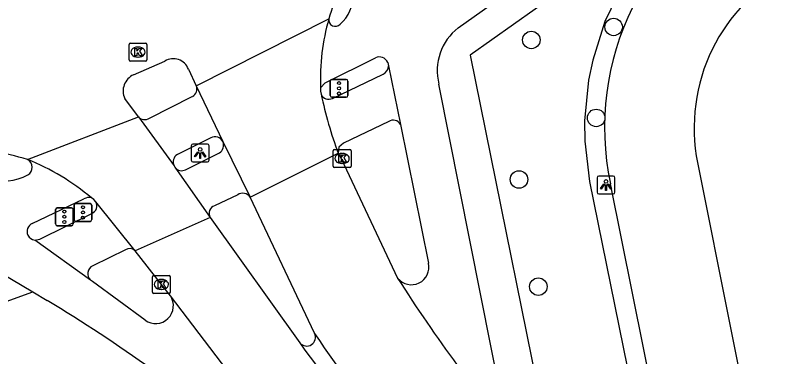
# Model space of a CAD drawing. Extents: x 158087 to 159494, y 382905 to 383981.
# Drawn here: x 158942.95 to 158986.45, y 383822.77 to 383841.81 of the extents above; entities that cross this region are included whole.
import ezdxf

# ---------------------------------------------------------------- set-up
doc = ezdxf.new("R2010")
doc.units = 0
for name, color, linetype in [('IMGEO_Boom', 7, 'Continuous'), ('IMGEO_Fietspad_gesloten', 7, 'Continuous'), ('IMGEO_Hek', 7, 'Continuous'), ('IMGEO_Kolk', 7, 'Continuous'), ('IMGEO_Lichtpunt', 7, 'Continuous'), ('IMGEO_Loofbos', 7, 'Continuous'), ('IMGEO_Parkeervlak_gesloten', 7, 'Continuous'), ('IMGEO_Rijbaan_lokaal_gesloten', 7, 'Continuous'), ('IMGEO_Rijbaan_regionaal_gesloten', 7, 'Continuous'), ('IMGEO_Verkeerseiland_open', 7, 'Continuous'), ('IMGEO_Verkeersregelinstallatiepaal', 7, 'Continuous'), ('IMGEO_Voetpad_open', 7, 'Continuous')]:
    doc.layers.add(name, color=color, linetype=linetype)

msp = doc.modelspace()

# ---------------------------------------------------------------- linework, layer by layer
at = {"layer": 'IMGEO_Boom'}
for centre in [(158976.394, 383841.171), (158971.792, 383840.445), (158975.421, 383836.089), (158971.104, 383832.648), (158972.186, 383826.667)]:
    msp.add_circle(centre, 0.489, dxfattribs=at)
at = {"layer": 'IMGEO_Fietspad_gesloten'}
for points in [[(158967.709, 383841.122), (158975.89, 383846.931)], [(158960.013, 383837.766), (158960.258, 383838.053), (158963.071, 383839.439)], [(158963.766, 383839.191), (158963.806, 383838.993)], [(158963.806, 383838.993), (158964.47, 383835.715)], [(158970.133, 383820.357), (158966.623, 383837.979)], [(158950.436, 383836.071), (158952.837, 383837.284)], [(158964.47, 383835.715), (158966.044, 383827.98)], [(158953.876, 383834.972), (158951.999, 383834.052)], [(158943.886, 383830.193), (158946.777, 383831.563)], [(158947.151, 383827.029), (158944.028, 383829.264)], [(158942.134, 383827.431), (158943.909, 383826.376)], [(158950.199, 383824.785), (158947.257, 383826.953), (158947.151, 383827.029)], [(158943.909, 383826.376), (158944.722, 383825.893)]]:
    msp.add_lwpolyline(points, dxfattribs=at)
for centre, radius, start, end in [((158959.814, 383842.85), 1.995, 309.9477, 4.4459), ((158960.828, 383841.562), 0.36, 169.0973, 317.9205), ((158969.553, 383838.726), 3.023, 127.5751, 194.3018), ((158963.304, 383838.994), 0.502, 23.0888, 117.6348), ((158952.633, 383837.701), 0.464, 296.1355, 23.2555), ((158950.173, 383836.491), 0.495, 224.6236, 302.0216), ((158954.113, 383834.55), 0.484, 26.6034, 119.3715), ((158943.388, 383833.327), 0.496, 300.903, 62.4079), ((158952.265, 383833.627), 0.501, 122.0849, 206.3286), ((158941.926, 383836.562), 4.044, 230.5416, 295.1262), ((158947.042, 383831.186), 0.46, 69.6377, 125.1098), ((158944.081, 383829.748), 0.486, 113.6935, 205.3291), ((158944.079, 383829.743), 0.482, 204.9527, 263.9158), ((158965.087, 383827.754), 0.983, 218.4766, 13.292), ((158950.777, 383825.605), 1.003, 234.8427, 33.5133), ((158898.65, 383749.65), 89.082, 54.34851, 58.85646)]:
    msp.add_arc(centre, radius, start, end, dxfattribs=at)
at = {"layer": 'IMGEO_Hek'}
msp.add_lwpolyline([(158981.393, 383848.514), (158980.52, 383847.863), (158979.676, 383847.101), (158978.161, 383845.408), (158976.898, 383843.519), (158975.912, 383841.472), (158975.224, 383839.307), (158974.995, 383838.193), (158974.775, 383835.931), (158974.785, 383834.795), (158975.044, 383832.537), (158978.817, 383814.034), (158977.42, 383812.15)], dxfattribs=at)
at = {"layer": 'IMGEO_Kolk'}
for p, q in [((158949.374, 383840.264), (158950.226, 383840.264)), ((158949.299, 383839.338), (158949.299, 383840.19)), ((158949.787, 383840.044), (158949.812, 383840.044)), ((158950.3, 383840.19), (158950.3, 383839.338)), ((158949.81, 383839.484), (158949.785, 383839.484)), ((158950.226, 383839.264), (158949.374, 383839.264)), ((158960.713, 383833.397), (158960.713, 383834.249)), ((158960.788, 383834.323), (158961.64, 383834.323)), ((158961.714, 383834.249), (158961.714, 383833.397)), ((158961.201, 383834.103), (158961.226, 383834.103)), ((158961.64, 383833.323), (158960.788, 383833.323)), ((158961.224, 383833.543), (158961.199, 383833.543)), ((158950.681, 383827.285), (158951.533, 383827.285)), ((158950.606, 383826.359), (158950.606, 383827.211)), ((158951.094, 383827.065), (158951.119, 383827.065)), ((158951.607, 383827.211), (158951.607, 383826.359)), ((158951.117, 383826.505), (158951.092, 383826.505)), ((158951.533, 383826.285), (158950.681, 383826.285))]:
    msp.add_line(p, q, dxfattribs=at)
for points in [[(158949.374, 383840.264), (158950.226, 383840.264)], [(158949.299, 383839.338), (158949.299, 383840.19)], [(158949.62, 383839.964), (158949.743, 383839.964), (158949.743, 383839.813), (158949.873, 383839.964), (158950.037, 383839.964), (158949.891, 383839.813), (158950.044, 383839.564), (158949.892, 383839.564), (158949.807, 383839.728), (158949.743, 383839.661), (158949.743, 383839.564), (158949.62, 383839.564), (158949.62, 383839.964)], [(158950.3, 383840.19), (158950.3, 383839.338)], [(158950.226, 383839.264), (158949.374, 383839.264)], [(158960.713, 383833.397), (158960.713, 383834.249)], [(158960.788, 383834.323), (158961.64, 383834.323)], [(158961.714, 383834.249), (158961.714, 383833.397)], [(158961.034, 383834.023), (158961.157, 383834.023), (158961.157, 383833.872), (158961.287, 383834.023), (158961.451, 383834.023), (158961.305, 383833.872), (158961.458, 383833.623), (158961.306, 383833.623), (158961.221, 383833.787), (158961.157, 383833.72), (158961.157, 383833.623), (158961.034, 383833.623), (158961.034, 383834.023)], [(158961.64, 383833.323), (158960.788, 383833.323)], [(158950.681, 383827.285), (158951.533, 383827.285)], [(158950.606, 383826.359), (158950.606, 383827.211)], [(158950.927, 383826.985), (158951.05, 383826.985), (158951.05, 383826.834), (158951.18, 383826.985), (158951.344, 383826.985), (158951.198, 383826.834), (158951.351, 383826.585), (158951.199, 383826.585), (158951.114, 383826.749), (158951.05, 383826.682), (158951.05, 383826.585), (158950.927, 383826.585), (158950.927, 383826.985)], [(158951.607, 383827.211), (158951.607, 383826.359)], [(158951.533, 383826.285), (158950.681, 383826.285)]]:
    msp.add_lwpolyline(points, dxfattribs=at)
for centre, start, end in [((158949.376, 383840.188), 91.552, 178.448), ((158949.376, 383840.188), 91.552, 178.448), ((158950.224, 383840.188), 1.552, 88.448), ((158950.224, 383840.188), 1.552, 88.448), ((158949.376, 383839.34), 181.552, 268.448), ((158949.376, 383839.34), 181.552, 268.448), ((158950.224, 383839.34), 271.552, 358.448), ((158950.224, 383839.34), 271.552, 358.448), ((158960.79, 383834.247), 91.552, 178.448), ((158960.79, 383834.247), 91.552, 178.448), ((158961.638, 383834.247), 1.552, 88.448), ((158961.638, 383834.247), 1.552, 88.448), ((158960.79, 383833.399), 181.552, 268.448), ((158960.79, 383833.399), 181.552, 268.448), ((158961.638, 383833.399), 271.552, 358.448), ((158961.638, 383833.399), 271.552, 358.448), ((158950.683, 383827.209), 91.552, 178.448), ((158950.683, 383827.209), 91.552, 178.448), ((158951.531, 383827.209), 1.552, 88.448), ((158951.531, 383827.209), 1.552, 88.448), ((158950.683, 383826.361), 181.552, 268.448), ((158950.683, 383826.361), 181.552, 268.448), ((158951.531, 383826.361), 271.552, 358.448), ((158951.531, 383826.361), 271.552, 358.448)]:
    msp.add_arc(centre, 0.0765, start, end, dxfattribs=at)
for centre, major_axis, ratio, start_param, end_param in [((158949.786, 383839.764), (-0.387, 0.002), 0.722429, 4.712389, 7.853982), ((158949.811, 383839.764), (-0.39, 0.002), 0.717154, 1.570796, 4.712389), ((158961.2, 383833.823), (-0.387, 0.002), 0.722429, 4.712389, 7.853982), ((158961.225, 383833.823), (-0.39, 0.002), 0.717154, 1.570796, 4.712389), ((158951.093, 383826.785), (-0.387, 0.002), 0.722429, 4.712389, 7.853982), ((158951.118, 383826.785), (-0.39, 0.002), 0.717154, 1.570796, 4.712389)]:
    msp.add_ellipse(centre, major_axis=major_axis, ratio=ratio, start_param=start_param, end_param=end_param, dxfattribs=at)
at = {"layer": 'IMGEO_Lichtpunt'}
for p, q in [((158953.679, 383834.627), (158952.871, 383834.627)), ((158953.679, 383834.627), (158952.871, 383834.627)), ((158952.777, 383834.532), (158952.777, 383833.725)), ((158952.777, 383834.532), (158952.777, 383833.725)), ((158953.773, 383833.725), (158953.773, 383834.532)), ((158953.773, 383833.725), (158953.773, 383834.532)), ((158952.871, 383833.631), (158953.679, 383833.631)), ((158952.871, 383833.631), (158953.679, 383833.631)), ((158975.468, 383832.744), (158975.468, 383831.937)), ((158975.468, 383832.744), (158975.468, 383831.937)), ((158976.37, 383832.839), (158975.562, 383832.839)), ((158976.37, 383832.839), (158975.562, 383832.839)), ((158976.464, 383831.937), (158976.464, 383832.744)), ((158976.464, 383831.937), (158976.464, 383832.744)), ((158975.562, 383831.843), (158976.37, 383831.843)), ((158975.562, 383831.843), (158976.37, 383831.843))]:
    msp.add_line(p, q, dxfattribs=at)
for points in [[(158953.151, 383834.196), (158953.19, 383834.168), (158953.002, 383833.906), (158952.964, 383833.933), (158953.151, 383834.196)], [(158953.363, 383834.168), (158953.401, 383834.195), (158953.588, 383833.933), (158953.549, 383833.905), (158953.363, 383834.168)], [(158953.253, 383834.148), (158953.3, 383834.148), (158953.3, 383833.826), (158953.253, 383833.826), (158953.253, 383834.148)], [(158975.842, 383832.408), (158975.881, 383832.38), (158975.693, 383832.118), (158975.655, 383832.145), (158975.842, 383832.408)], [(158975.944, 383832.36), (158975.991, 383832.36), (158975.991, 383832.038), (158975.944, 383832.038), (158975.944, 383832.36)], [(158976.054, 383832.38), (158976.092, 383832.407), (158976.279, 383832.145), (158976.24, 383832.117), (158976.054, 383832.38)]]:
    msp.add_lwpolyline(points, dxfattribs=at)
for centre in [(158953.276, 383834.33), (158975.967, 383832.542)]:
    msp.add_circle(centre, 0.0994, dxfattribs=at)
for centre, start, end in [((158952.871, 383834.532), 90, 180), ((158952.871, 383834.532), 90, 180), ((158953.679, 383834.532), 0, 90), ((158953.679, 383834.532), 0, 90), ((158952.871, 383833.725), 180, 270), ((158952.871, 383833.725), 180, 270), ((158953.679, 383833.725), 270, 0), ((158953.679, 383833.725), 270, 360), ((158975.562, 383832.744), 90, 180), ((158975.562, 383832.744), 90, 180), ((158976.37, 383832.744), 0, 90), ((158976.37, 383832.744), 0, 90), ((158975.562, 383831.937), 180, 270), ((158975.562, 383831.937), 180, 270), ((158976.37, 383831.937), 270, 0), ((158976.37, 383831.937), 270, 360)]:
    msp.add_arc(centre, 0.0946, start, end, dxfattribs=at)
at = {"layer": 'IMGEO_Loofbos'}
msp.add_lwpolyline([(158981.393, 383848.514), (158980.52, 383847.863), (158979.676, 383847.101), (158978.161, 383845.408), (158976.898, 383843.519), (158975.912, 383841.472), (158975.224, 383839.307), (158974.995, 383838.193), (158974.775, 383835.931), (158974.785, 383834.795), (158975.044, 383832.537), (158978.817, 383814.034), (158977.42, 383812.15)], dxfattribs=at)
at = {"layer": 'IMGEO_Parkeervlak_gesloten'}
msp.add_lwpolyline([(158983.815, 383814.786), (158979.931, 383814.001), (158976.223, 383832.412)], dxfattribs=at)
msp.add_arc((158990.831, 383835.574), 14.946, 114.6968, 192.2142, dxfattribs=at)
at = {"layer": 'IMGEO_Rijbaan_lokaal_gesloten'}
for points in [[(158953.059, 383837.884), (158954.546, 383834.767)], [(158960.013, 383837.766), (158960.007, 383837.588), (158960.036, 383837.411)], [(158949.821, 383836.143), (158951.816, 383833.405)], [(158954.546, 383834.767), (158956.07, 383831.654)], [(158956.07, 383831.654), (158960.993, 383834.116)], [(158960.993, 383834.116), (158961.151, 383833.823), (158964.317, 383827.142)], [(158981.017, 383833.974), (158984.996, 383814.004)], [(158951.816, 383833.405), (158951.86, 383833.332)], [(158951.86, 383833.332), (158953.838, 383830.525)], [(158947.447, 383831.407), (158947.334, 383831.524), (158947.202, 383831.618)], [(158959.675, 383824.057), (158956.07, 383831.654)], [(158949.633, 383828.674), (158947.447, 383831.407)], [(158953.838, 383830.525), (158949.633, 383828.674)], [(158953.838, 383830.525), (158958.851, 383823.524)], [(158951.613, 383826.159), (158951.108, 383826.785), (158949.633, 383828.674)], [(158959.347, 383815.595), (158959.518, 383815.789), (158951.613, 383826.159)]]:
    msp.add_lwpolyline(points, dxfattribs=at)
for centre, radius, start, end in [((158990.923, 383835.522), 10.026, 114.6201, 188.8835), ((158971.539, 383838.348), 11.54, 163.4751, 182.8885), ((158985.429, 383843), 26.001, 192.4122, 199.9786), ((158938.73, 383821.546), 13.162, 49.9312, 68.1977), ((159038.813, 383874.588), 88.322, 212.49282, 220.15577), ((158996.685, 383848.184), 44.18, 213.1012, 233.1465), ((158998.209, 383851.14), 48.08, 215.0556, 233.7678)]:
    msp.add_arc(centre, radius, start, end, dxfattribs=at)
at = {"layer": 'IMGEO_Rijbaan_regionaal_gesloten'}
for points in [[(158953.059, 383837.884), (158960.475, 383841.63)], [(158949.552, 383838.496), (158951.302, 383839.261)], [(158952.616, 383838.813), (158953.059, 383837.884)], [(158949.821, 383836.143), (158949.059, 383837.166)], [(158943.618, 383833.766), (158949.821, 383836.143)]]:
    msp.add_lwpolyline(points, dxfattribs=at)
for centre, radius, start, end in [((158966.431, 383840.087), 6.152, 149.9944, 165.4785), ((158951.773, 383838.49), 0.903, 20.9398, 121.4072), ((158949.966, 383837.586), 1, 114.483, 204.8398), ((158940.102, 383822.468), 11.833, 72.7129, 92.0425)]:
    msp.add_arc(centre, radius, start, end, dxfattribs=at)
at = {"layer": 'IMGEO_Verkeerseiland_open'}
msp.add_arc((158959.231, 383823.84), 0.494, 219.7717, 26.0214, dxfattribs=at)
at = {"layer": 'IMGEO_Verkeersregelinstallatiepaal'}
for p, q in [((158960.546, 383837.344), (158960.546, 383838.144)), ((158960.546, 383838.144), (158960.546, 383837.344)), ((158960.646, 383838.244), (158961.436, 383838.244)), ((158961.436, 383838.244), (158960.646, 383838.244)), ((158961.536, 383838.144), (158961.536, 383837.344)), ((158961.536, 383837.344), (158961.536, 383838.144)), ((158961.436, 383837.244), (158960.646, 383837.244)), ((158960.646, 383837.244), (158961.436, 383837.244)), ((158946.227, 383830.41), (158946.227, 383831.21)), ((158946.227, 383831.21), (158946.227, 383830.41)), ((158946.327, 383831.31), (158947.117, 383831.31)), ((158947.117, 383831.31), (158946.327, 383831.31)), ((158947.217, 383831.21), (158947.217, 383830.41)), ((158947.217, 383830.41), (158947.217, 383831.21)), ((158945.185, 383830.167), (158945.185, 383830.967)), ((158945.185, 383830.967), (158945.185, 383830.167)), ((158945.285, 383831.067), (158946.075, 383831.067)), ((158946.075, 383831.067), (158945.285, 383831.067)), ((158946.175, 383830.967), (158946.175, 383830.167)), ((158946.175, 383830.167), (158946.175, 383830.967)), ((158947.117, 383830.31), (158946.327, 383830.31)), ((158946.327, 383830.31), (158947.117, 383830.31)), ((158946.075, 383830.067), (158945.285, 383830.067)), ((158945.285, 383830.067), (158946.075, 383830.067))]:
    msp.add_line(p, q, dxfattribs=at)
for centre in [(158961.041, 383838.034), (158961.041, 383837.744), (158961.041, 383837.454), (158946.722, 383831.1), (158945.68, 383830.857), (158946.722, 383830.81), (158945.68, 383830.567), (158945.68, 383830.277), (158946.722, 383830.52)]:
    msp.add_circle(centre, 0.085, dxfattribs=at)
for centre, start, end in [((158960.646, 383838.144), 90, 180), ((158960.646, 383838.144), 90, 180), ((158961.436, 383838.144), 0, 90), ((158961.436, 383838.144), 360, 90), ((158960.646, 383837.344), 180, 270), ((158960.646, 383837.344), 180, 270), ((158961.436, 383837.344), 270, 0), ((158961.436, 383837.344), 270, 0), ((158946.327, 383831.21), 90, 180), ((158946.327, 383831.21), 90, 180), ((158947.117, 383831.21), 0, 90), ((158947.117, 383831.21), 360, 90), ((158945.285, 383830.967), 90, 180), ((158945.285, 383830.967), 90, 180), ((158946.075, 383830.967), 0, 90), ((158946.075, 383830.967), 360, 90), ((158946.327, 383830.41), 180, 270), ((158946.327, 383830.41), 180, 270), ((158947.117, 383830.41), 270, 0), ((158947.117, 383830.41), 270, 0), ((158945.285, 383830.167), 180, 270), ((158945.285, 383830.167), 180, 270), ((158946.075, 383830.167), 270, 0), ((158946.075, 383830.167), 270, 0)]:
    msp.add_arc(centre, 0.1, start, end, dxfattribs=at)
at = {"layer": 'IMGEO_Voetpad_open'}
for points in [[(158981.393, 383848.514), (158981.131, 383848.353), (158976.85, 383845.609), (158968.382, 383839.587), (158973.243, 383815.605)], [(158960.68, 383837.179), (158963.504, 383838.534)], [(158963.826, 383835.885), (158961.284, 383834.672), (158961.033, 383834.449), (158960.993, 383834.116)], [(158952.463, 383833.195), (158954.349, 383834.135)], [(158955.38, 383831.788), (158954.082, 383831.187)], [(158944.028, 383829.264), (158944.311, 383829.318), (158947.21, 383830.755)], [(158949.094, 383828.724), (158947.269, 383827.835)], [(158939.746, 383824.862), (158943.909, 383826.376)]]:
    msp.add_lwpolyline(points, dxfattribs=at)
for centre, radius, start, end in [((158963.301, 383838.996), 0.505, 293.699, 359.615), ((158960.474, 383837.618), 0.485, 205.2946, 295.0825), ((158964.079, 383835.537), 0.43, 24.4105, 126.0148), ((158954.073, 383834.568), 0.513, 302.5321, 22.8424), ((158952.241, 383833.615), 0.475, 216.5972, 297.8025), ((158955.665, 383831.412), 0.472, 30.8952, 127.1244), ((158947.042, 383831.185), 0.462, 291.2988, 28.7491), ((158954.228, 383830.757), 0.454, 108.7545, 210.7797), ((158949.331, 383828.345), 0.446, 47.3823, 122.018), ((158947.489, 383827.391), 0.496, 116.3968, 226.9451)]:
    msp.add_arc(centre, radius, start, end, dxfattribs=at)

doc.saveas('drawing.dxf')
